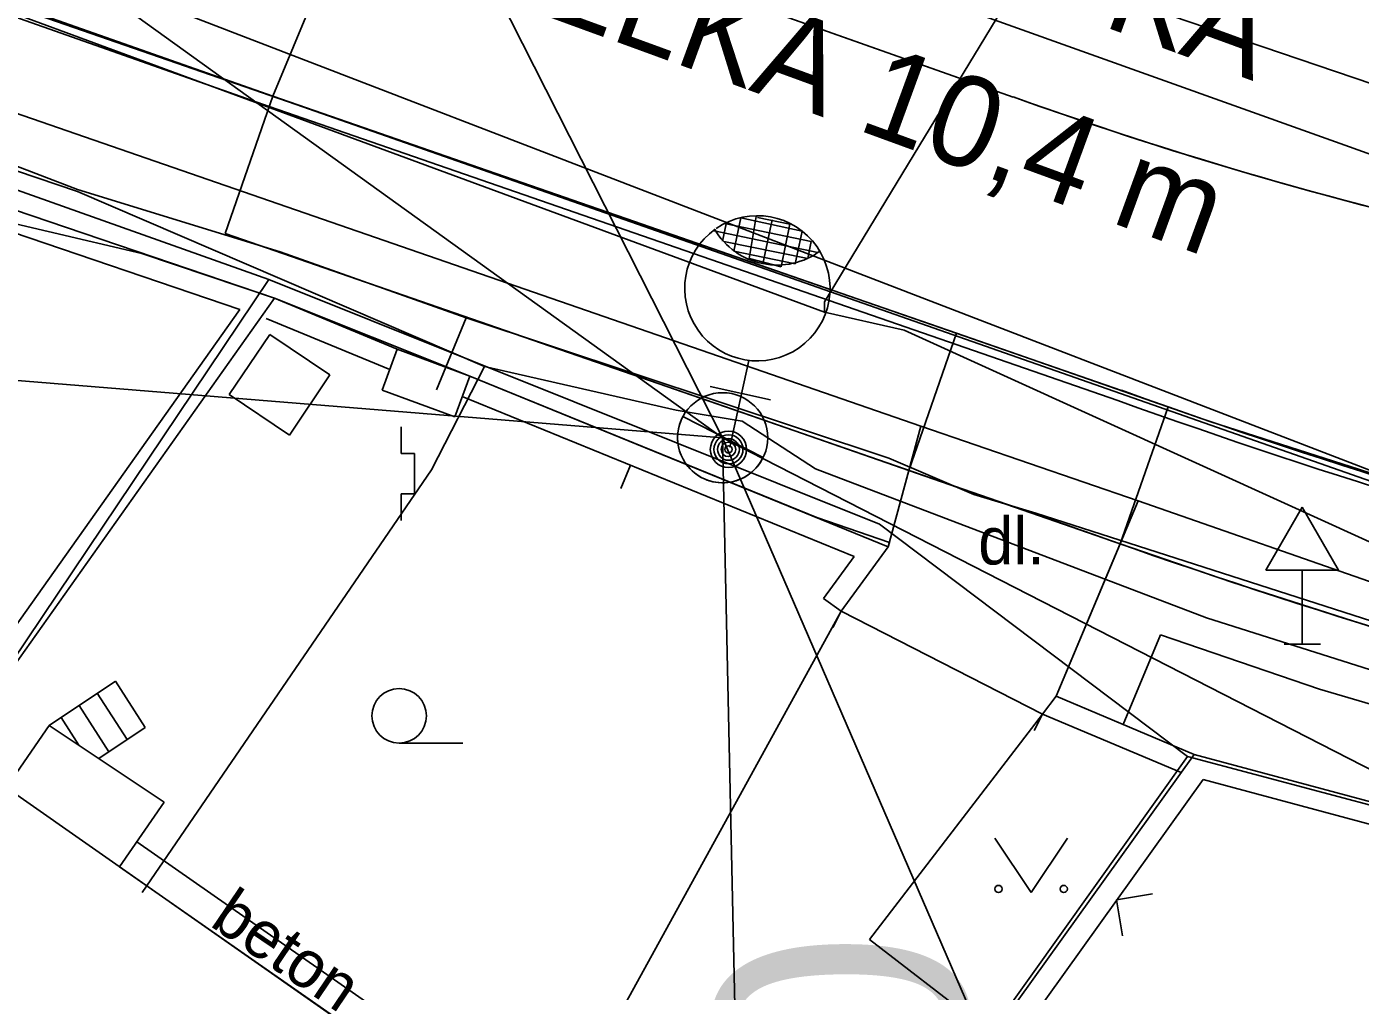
# Model space of a CAD drawing. Extents: x -643342 to -638635, y -1201752 to -1189948.
# Drawn here: x -639545.24 to -639526.88, y -1192725.54 to -1192712.26 of the extents above; entities that cross this region are included whole.
import ezdxf

# ---------------------------------------------------------------- set-up
doc = ezdxf.new("R2010")
doc.units = 0
for name, color, linetype in [('-zbytky_kruháče', 7, 'Continuous'), ('42', 7, 'Continuous'), ('IS_EL_NN_NADZEMNÍ', 7, 'Continuous'), ('IS_EL_NN_PODZEMNÍ', 7, 'Continuous'), ('IS_PLYN_STL', 7, 'Continuous'), ('IS_TELEF_MISTNI_ZAMERENO', 7, 'Continuous'), ('IS_VODOVOD_PRIPOJKA HYDRANT', 7, 'Continuous'), ('IS_VODOVOD_VAS', 7, 'Continuous'), ('K-HRANICE_KN', 7, 'Continuous'), ('K-SLUCKOVE CARY', 7, 'Continuous'), ('N-CHODNIK', 7, 'Continuous'), ('N-KAN_DEST_TRASA-NÁVRH', 7, 'Continuous'), ('N-OBVOD STAVBY 06', 7, 'Continuous'), ('N-OSA', 7, 'Continuous'), ('N-SILNICE', 7, 'Continuous'), ('N-SO101_HECTOMETRY', 7, 'Continuous'), ('N-SRAFY_PLOCHY', 7, 'Continuous'), ('N-vo', 7, 'Continuous'), ('tomaštík - Džuganovi - Vrstva 36', 7, 'Continuous'), ('Z-budovy', 7, 'Continuous'), ('Z-hrany_a_čáry', 7, 'Continuous'), ('Z-popisy', 7, 'Continuous'), ('Z-sloupy', 7, 'Continuous'), ('Z-vchody_vjezdy', 7, 'Continuous'), ('Z-značky', 7, 'Continuous'), ('Z-šachty_poklopy', 7, 'Continuous')]:
    doc.layers.add(name, color=color, linetype=linetype)

msp = doc.modelspace()

# ---------------------------------------------------------------- linework, layer by layer
at = {"layer": '-zbytky_kruháče'}
msp.add_line((-639531.66, -1192713.229), (-639540.72, -1192710.021), dxfattribs=at)
msp.add_arc((-639512.074, -1192658.483), 58.143, 250.31441, 265.4054, dxfattribs=at)
at = {"layer": '42'}
msp.add_line((-639544.959, -1192707.494), (-639517.024, -1192717.499), dxfattribs=at)
at = {"layer": 'IS_EL_NN_NADZEMNÍ'}
for p, q in [((-639570.95, -1192692.53), (-639535.66, -1192717.92)), ((-639535.66, -1192717.92), (-639503.74, -1192734.27))]:
    msp.add_line(p, q, dxfattribs=at)
for points in [[(-639536.207, -1192717.628), (-639535.103, -1192718.193)], [(-639535.103, -1192718.193), (-639536.207, -1192717.628)]]:
    msp.add_lwpolyline(points, dxfattribs=at)
msp.add_circle((-639535.66, -1192717.92), 0.62, dxfattribs=at)
for centre, radius, start, end in [((-639535.66, -1192717.92), 0.62, 151.9774, 332.8964), ((-639535.672, -1192717.896), 0.642, 331.5036, 332.4278)]:
    msp.add_arc(centre, radius, start, end, dxfattribs=at)
at = {"layer": 'IS_EL_NN_PODZEMNÍ'}
for q in [(-639543.7, -1192702.07), (-639554.67, -1192716.38), (-639528.52, -1192734.43), (-639535.41, -1192729.46)]:
    msp.add_line((-639535.66, -1192717.92), q, dxfattribs=at)
at = {"layer": 'IS_PLYN_STL'}
msp.add_line((-639539.19, -1192716.27), (-639539.6, -1192717.26), dxfattribs=at)
msp.add_lwpolyline([(-639520.92, -1192722.11), (-639525.18, -1192720.94), (-639531.35, -1192718.96), (-639532.2, -1192718.7), (-639533.37, -1192718.2), (-639539.19, -1192716.27), (-639541.75, -1192715.36), (-639544.54, -1192714.5), (-639551.42, -1192711.86), (-639552.26, -1192711.49), (-639552.93, -1192711.2), (-639559.47, -1192708.58), (-639562.76, -1192707.43), (-639568.93, -1192706.52), (-639570.45, -1192706.22), (-639576.7, -1192705.19)], dxfattribs=at)
at = {"layer": 'IS_TELEF_MISTNI_ZAMERENO'}
for p, q in [((-639550.18, -1192712.63), (-639544.54, -1192714.53)), ((-639544.54, -1192714.53), (-639538.94, -1192716.94)), ((-639538.94, -1192716.94), (-639539.67, -1192718.36)), ((-639538.94, -1192716.94), (-639536.3, -1192717.54)), ((-639536.3, -1192717.54), (-639535.39, -1192717.69)), ((-639535.39, -1192717.69), (-639534.38, -1192718.35)), ((-639539.67, -1192718.36), (-639543.65, -1192724.18)), ((-639534.38, -1192718.35), (-639529, -1192720.4)), ((-639534.38, -1192718.35), (-639529, -1192720.4)), ((-639529, -1192720.4), (-639526.26, -1192721.27))]:
    msp.add_line(p, q, dxfattribs=at)
at = {"layer": 'IS_VODOVOD_PRIPOJKA HYDRANT'}
msp.add_lwpolyline([(-639534.26, -1192716.19), (-639534.26, -1192716.05), (-639529.44, -1192708.11)], dxfattribs=at)
at = {"layer": 'IS_VODOVOD_VAS'}
msp.add_lwpolyline([(-639496.09, -1192729.96), (-639496.274, -1192729.942), (-639497.14, -1192730.02), (-639497.319, -1192730.013), (-639497.98, -1192729.852), (-639517.2, -1192723.7), (-639533.16, -1192716.44), (-639534.26, -1192716.19), (-639547.57, -1192711.28), (-639564.69, -1192707.49), (-639577.32, -1192705.32), (-639579.08, -1192705.18), (-639581.13, -1192706.12), (-639584.92, -1192706.29)], dxfattribs=at)
at = {"layer": 'K-HRANICE_KN'}
for p, q in [((-639555.84, -1192707.16), (-639520.25, -1192720.87)), ((-639541.91, -1192715.74), (-639549.63, -1192713)), ((-639541.91, -1192715.74), (-639546.26, -1192722.22)), ((-639533.5, -1192719.11), (-639541.91, -1192715.74)), ((-639529.26, -1192722.31), (-639533.5, -1192719.11)), ((-639529.26, -1192722.31), (-639534.88, -1192730.18)), ((-639515.75, -1192725.9), (-639529.26, -1192722.31))]:
    msp.add_line(p, q, dxfattribs=at)
at = {"layer": 'K-SLUCKOVE CARY'}
msp.add_line((-639546.26, -1192722.22), (-639534.88, -1192730.18), dxfattribs=at)
at = {"layer": 'N-CHODNIK'}
msp.add_lwpolyline([(-639533.095, -1192718.37), (-639533.38, -1192719.42), (-639534.03, -1192720.31), (-639531.258, -1192721.726), (-639531.07, -1192721.48), (-639530.188, -1192719.382), (-639531.642, -1192718.876)], close=True, dxfattribs=at)
at = {"layer": 'N-KAN_DEST_TRASA-NÁVRH'}
msp.add_lwpolyline([(-639583.962, -1192528.01), (-639550.452, -1192564.184), (-639529.583, -1192588.026), (-639514.491, -1192612.048), (-639507.737, -1192644.326), (-639498.832, -1192694.254), (-639511.439, -1192713.331), (-639516.613, -1192716.507), (-639553.938, -1192703.739), (-639570.485, -1192701.616), (-639578.687, -1192703.18)], dxfattribs=at)
at = {"layer": 'N-OBVOD STAVBY 06'}
for points in [[(-639533.364, -1192719.36), (-639534.365, -1192719.018), (-639539.14, -1192717.07), (-639541.83, -1192716), (-639543.655, -1192715.381), (-639582.345, -1192706.289)], [(-639533.364, -1192719.36), (-639533.38, -1192719.42), (-639534.03, -1192720.31), (-639531.258, -1192721.726), (-639531.07, -1192721.48), (-639530.148, -1192721.868), (-639529.63, -1192720.634)], [(-639520.555, -1192723.257), (-639522.879, -1192722.675), (-639525.368, -1192721.991), (-639527.442, -1192721.382), (-639529.63, -1192720.634)]]:
    msp.add_lwpolyline(points, dxfattribs=at)
at = {"layer": 'N-OSA'}
msp.add_lwpolyline([(-639531.66, -1192713.229), (-639540.72, -1192710.021)], dxfattribs=at)
msp.add_arc((-639512.074, -1192658.483), 58.143, 250.31441, 274.68016, dxfattribs=at)
at = {"layer": 'N-SILNICE'}
for p, q in [((-639541.902, -1192713.36), (-639564.856, -1192705.277)), ((-639542.507, -1192715.108), (-639541.852, -1192713.218)), ((-639541.852, -1192713.218), (-639530.17, -1192717.267)), ((-639541.901, -1192713.36), (-639530.219, -1192717.409)), ((-639542.507, -1192715.108), (-639530.825, -1192719.157)), ((-639533.095, -1192718.37), (-639532.44, -1192716.48)), ((-639530.188, -1192719.382), (-639529.528, -1192717.494))]:
    msp.add_line(p, q, dxfattribs=at)
msp.add_lwpolyline([(-639541.852, -1192713.218), (-639564.809, -1192705.135), (-639568.527, -1192703.984), (-639572.572, -1192703.272), (-639576.59, -1192703), (-639577.11, -1192703.02), (-639578.368, -1192703.481), (-639579, -1192703.481), (-639579.02, -1192702.96), (-639581.467, -1192703.299)], dxfattribs=at)
for radius in [100, 100.15, 102]:
    msp.add_arc((-639496.485, -1192623.111), radius, 250.31486, 260.98854, dxfattribs=at)
at = {"layer": 'N-SRAFY_PLOCHY'}
for p, q in [((-639564.809, -1192705.135), (-639541.852, -1192713.218)), ((-639541.852, -1192713.218), (-639539.22, -1192706.86)), ((-639539.22, -1192706.86), (-639541.852, -1192713.218)), ((-639541.852, -1192713.218), (-639542.507, -1192715.108)), ((-639540.108, -1192713.823), (-639541.852, -1192713.218)), ((-639541.852, -1192713.218), (-639539.386, -1192714.073)), ((-639537.948, -1192714.572), (-639540.108, -1192713.823)), ((-639539.386, -1192714.073), (-639536.993, -1192714.903)), ((-639535.043, -1192715.578), (-639537.948, -1192714.572)), ((-639536.993, -1192714.903), (-639534.616, -1192715.726)), ((-639542.507, -1192715.108), (-639538.525, -1192716.488)), ((-639532.44, -1192716.48), (-639535.043, -1192715.578)), ((-639534.616, -1192715.726), (-639531.716, -1192716.731)), ((-639538.525, -1192716.488), (-639535.407, -1192717.569)), ((-639533.095, -1192718.37), (-639532.44, -1192716.48)), ((-639533.095, -1192718.37), (-639532.44, -1192716.48)), ((-639532.44, -1192716.48), (-639529.527, -1192717.493)), ((-639531.716, -1192716.731), (-639528.951, -1192717.694)), ((-639529.527, -1192717.493), (-639530.188, -1192719.382)), ((-639529.527, -1192717.493), (-639530.188, -1192719.382)), ((-639528.951, -1192717.694), (-639529.527, -1192717.493)), ((-639535.407, -1192717.569), (-639533.095, -1192718.37)), ((-639528.209, -1192717.933), (-639528.951, -1192717.694)), ((-639528.951, -1192717.694), (-639525.398, -1192718.84)), ((-639526.892, -1192718.358), (-639528.209, -1192717.933)), ((-639530.188, -1192719.382), (-639533.095, -1192718.37)), ((-639525.452, -1192718.822), (-639526.892, -1192718.358)), ((-639530.188, -1192719.382), (-639528.649, -1192719.907)), ((-639528.649, -1192719.907), (-639526.975, -1192720.447)), ((-639526.975, -1192720.447), (-639525.29, -1192720.959))]:
    msp.add_line(p, q, dxfattribs=at)
msp.add_lwpolyline([(-639533.095, -1192718.37), (-639533.38, -1192719.42), (-639534.03, -1192720.31), (-639531.258, -1192721.726), (-639531.07, -1192721.48), (-639530.188, -1192719.382), (-639531.642, -1192718.876), (-639533.095, -1192718.37)], dxfattribs=at)
at = {"layer": 'N-vo'}
for p, q in [((-639535.409, -1192714.892), (-639535.504, -1192715.349)), ((-639534.567, -1192715.076), (-639535.409, -1192714.892)), ((-639535.199, -1192714.874), (-639535.297, -1192715.453)), ((-639534.734, -1192714.981), (-639535.18, -1192714.886)), ((-639534.98, -1192714.918), (-639535.105, -1192715.524)), ((-639535.778, -1192715.073), (-639534.348, -1192715.371)), ((-639535.662, -1192715.212), (-639535.613, -1192714.974)), ((-639535.613, -1192714.974), (-639534.441, -1192715.216)), ((-639534.855, -1192715.565), (-639534.734, -1192714.981)), ((-639534.66, -1192715.523), (-639534.567, -1192715.076)), ((-639534.489, -1192715.453), (-639535.643, -1192715.216)), ((-639534.441, -1192715.216), (-639534.489, -1192715.453)), ((-639535.504, -1192715.349), (-639534.66, -1192715.523)), ((-639535.297, -1192715.453), (-639534.855, -1192715.565)), ((-639535.3, -1192716.856), (-639535.56, -1192718.049)), ((-639535.831, -1192717.215), (-639535.001, -1192717.396))]:
    msp.add_line(p, q, dxfattribs=at)
for centre, start, end in [((-639535.182, -1192715.862), 125.4215, 124.5737), ((-639534.909, -1192714.542), 210.6255, 306.5332)]:
    msp.add_arc(centre, 1, start, end, dxfattribs=at)
at = {"layer": 'Z-budovy'}
for p, q in [((-639544.93, -1192721.88), (-639545.53, -1192722.75)), ((-639543.35, -1192722.94), (-639544.93, -1192721.88)), ((-639543.964, -1192723.83), (-639543.35, -1192722.94)), ((-639538.18, -1192727.86), (-639543.964, -1192723.83))]:
    msp.add_line(p, q, dxfattribs=at)
at = {"layer": 'Z-hrany_a_čáry'}
for p, q in [((-639541.53, -1192713.33), (-639560.97, -1192706.6)), ((-639559.18, -1192708.68), (-639532.93, -1192717.76)), ((-639527.524, -1192718.244), (-639541.53, -1192713.33)), ((-639541.83, -1192716), (-639549.15, -1192713.51)), ((-639542.307, -1192716.155), (-639549.247, -1192713.794)), ((-639546.28, -1192722.28), (-639541.83, -1192716)), ((-639540.14, -1192716.7), (-639541.83, -1192716)), ((-639546.527, -1192722.11), (-639542.307, -1192716.155)), ((-639541.945, -1192716.277), (-639540.244, -1192716.982)), ((-639540.14, -1192716.7), (-639540.348, -1192717.263)), ((-639539.14, -1192717.07), (-639540.14, -1192716.7)), ((-639539.348, -1192717.633), (-639539.14, -1192717.07)), ((-639533.38, -1192719.42), (-639539.14, -1192717.07)), ((-639540.348, -1192717.263), (-639539.348, -1192717.633)), ((-639539.244, -1192717.352), (-639533.849, -1192719.553)), ((-639532.93, -1192717.76), (-639533.38, -1192719.42)), ((-639532.93, -1192717.76), (-639529.94, -1192718.79)), ((-639536.929, -1192718.296), (-639537.061, -1192718.62)), ((-639503.3, -1192726.71), (-639527.524, -1192718.244)), ((-639531.07, -1192721.48), (-639529.94, -1192718.79)), ((-639518.43, -1192722.8), (-639529.94, -1192718.79)), ((-639534.03, -1192720.31), (-639533.38, -1192719.42)), ((-639533.849, -1192719.553), (-639534.272, -1192720.133)), ((-639534.272, -1192720.133), (-639534.03, -1192720.31)), ((-639534.03, -1192720.31), (-639537.98, -1192727.49)), ((-639544.93, -1192721.88), (-639544.02, -1192721.27)), ((-639544.02, -1192721.27), (-639543.61, -1192721.91)), ((-639544.27, -1192721.437), (-639543.86, -1192722.077)), ((-639531.07, -1192721.48), (-639531.258, -1192721.726)), ((-639529.17, -1192722.28), (-639531.07, -1192721.48)), ((-639544.519, -1192721.605), (-639544.109, -1192722.245)), ((-639544.768, -1192721.771), (-639544.524, -1192722.152)), ((-639531.258, -1192721.726), (-639533.64, -1192724.83)), ((-639531.258, -1192721.726), (-639529.349, -1192722.53)), ((-639543.61, -1192721.91), (-639544.248, -1192722.338)), ((-639529.17, -1192722.28), (-639534.85, -1192730.21)), ((-639526.38, -1192723.03), (-639529.17, -1192722.28)), ((-639534.603, -1192730.381), (-639529.047, -1192722.624)), ((-639529.047, -1192722.624), (-639526.464, -1192723.318)), ((-639537.98, -1192727.49), (-639543.727, -1192723.486)), ((-639530.236, -1192724.284), (-639529.742, -1192724.202)), ((-639530.236, -1192724.284), (-639530.154, -1192724.778)), ((-639533.64, -1192724.83), (-639531.934, -1192726.139))]:
    msp.add_line(p, q, dxfattribs=at)
at = {"layer": 'Z-sloupy'}
for radius in [0.25, 0.2, 0.15, 0.1, 0.05]:
    msp.add_circle((-639535.58, -1192718.08), radius, dxfattribs=at)
at = {"layer": 'Z-vchody_vjezdy'}
for p, q in [((-639534.144, -1192720.533), (-639534.03, -1192720.31)), ((-639531.258, -1192721.726), (-639534.03, -1192720.31)), ((-639531.372, -1192721.949), (-639531.258, -1192721.726))]:
    msp.add_line(p, q, dxfattribs=at)
at = {"layer": 'Z-značky'}
for p, q in [((-639540.086, -1192718.138), (-639540.087, -1192717.77)), ((-639539.903, -1192718.139), (-639540.086, -1192718.138)), ((-639539.903, -1192718.691), (-639539.903, -1192718.139)), ((-639540.087, -1192719.059), (-639540.086, -1192718.691)), ((-639540.086, -1192718.691), (-639539.903, -1192718.691)), ((-639527.68, -1192718.876), (-639528.18, -1192719.742)), ((-639527.18, -1192719.742), (-639527.68, -1192718.876)), ((-639528.18, -1192719.742), (-639527.18, -1192719.742)), ((-639527.68, -1192719.742), (-639527.68, -1192720.76)), ((-639527.93, -1192720.76), (-639527.43, -1192720.76)), ((-639540.114, -1192722.124), (-639539.239, -1192722.124)), ((-639531.913, -1192723.433), (-639531.413, -1192724.183)), ((-639531.413, -1192724.183), (-639530.913, -1192723.433))]:
    msp.add_line(p, q, dxfattribs=at)
for centre, radius in [((-639540.114, -1192721.749), 0.375), ((-639531.863, -1192724.133), 0.05), ((-639530.964, -1192724.133), 0.05)]:
    msp.add_circle(centre, radius, dxfattribs=at)
at = {"layer": 'Z-šachty_poklopy'}
for p, q in [((-639541.895, -1192716.496), (-639542.454, -1192717.325)), ((-639541.066, -1192717.055), (-639541.895, -1192716.496)), ((-639541.625, -1192717.884), (-639541.066, -1192717.055)), ((-639542.454, -1192717.325), (-639541.625, -1192717.884))]:
    msp.add_line(p, q, dxfattribs=at)

# ---------------------------------------------------------------- texts
at = {"layer": 'N-SO101_HECTOMETRY'}
msp.add_text('0.0', height=3.5, rotation=270.6895, dxfattribs=at).set_placement((-639535.794, -1192724.731))
at = {"layer": 'tomaštík - Džuganovi - Vrstva 36'}
for s, p in [('OCHRANNÁ TRUBKA ', (-639544.147, -1192707.24)), ('PE 225 DÉLKA 10,4 m', (-639545.005, -1192709.588))]:
    msp.add_text(s, height=1.25, rotation=339.9307, dxfattribs=at).set_placement(p)
at = {"layer": 'Z-popisy'}
msp.add_text('dl.', height=0.65, dxfattribs=at).set_placement((-639532.142, -1192719.665))
msp.add_text('beton', height=0.65, rotation=325.8612, dxfattribs=at).set_placement((-639542.738, -1192724.63))

doc.saveas('drawing.dxf')
